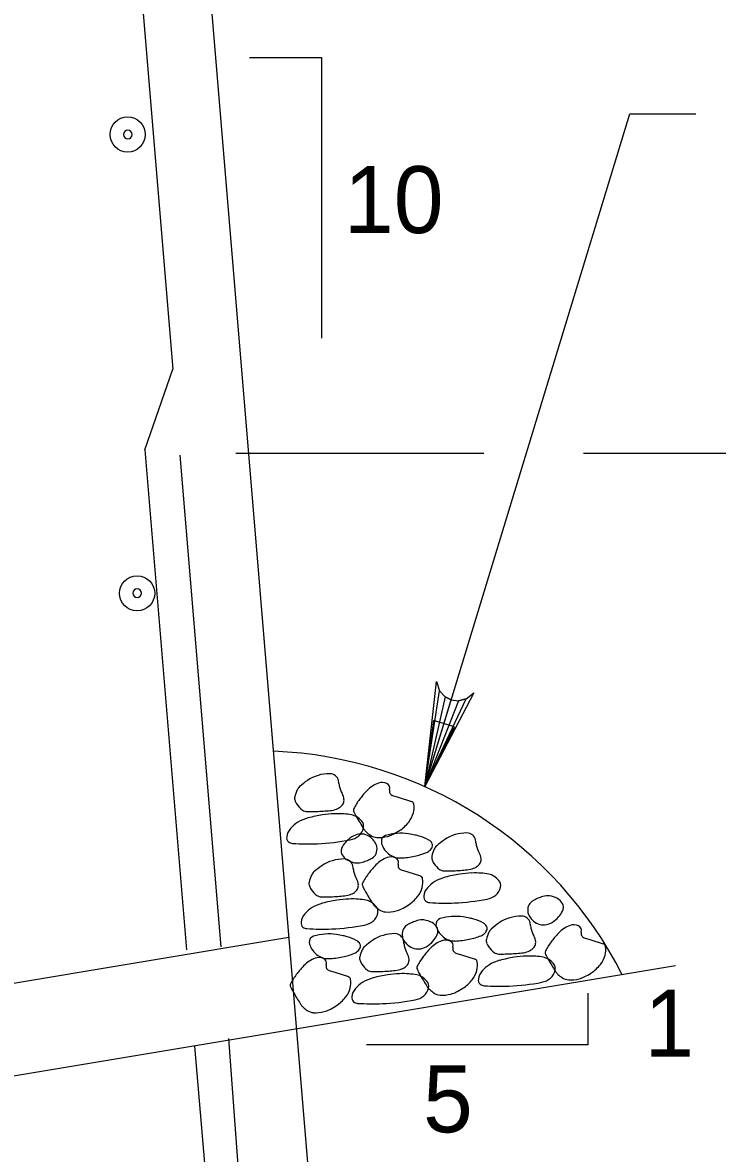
# Model space of a CAD drawing. Extents: x 638340 to 640241, y 295465 to 298435.
# Drawn here: x 639111.3 to 639142.4, y 297076.6 to 297127.3 of the extents above; entities that cross this region are included whole.
import ezdxf

# ---------------------------------------------------------------- set-up
doc = ezdxf.new("R2010")
doc.units = 0
for name, color, linetype in [('3', 7, 'Continuous'), ('5', 7, 'Continuous'), ('8', 7, 'Continuous'), ('9', 7, 'Continuous')]:
    doc.layers.add(name, color=color, linetype=linetype)

# ---------------------------------------------------------------- blocks, each defined once
blk = doc.blocks.new('B')
at = {"layer": '3'}
blk.add_circle((0, 0), 0.16, dxfattribs=at)
for start, end in [(0, 180), (180, 0)]:
    blk.add_arc((0, 0), 0.0391, start, end, dxfattribs=at)

msp = doc.modelspace()

# ---------------------------------------------------------------- linework, layer by layer
at = {"layer": '3'}
for p, q in [((639129.3, 297093.061), (639138.487, 297123.218)), ((639138.487, 297123.218), (639141.44, 297123.218)), ((639120.826, 297108.006), (639131.947, 297108.006)), ((639136.403, 297108.006), (639173.005, 297108.006))]:
    msp.add_line(p, q, dxfattribs=at)
for points in [[(639129.3, 297093.061), (639129.822, 297097.773), (639129.956, 297097.357), (639130.2, 297097.09), (639130.483, 297096.946), (639130.798, 297096.907), (639131.152, 297096.994), (639131.493, 297097.265), (639129.3, 297093.061), (639131.152, 297096.994), (639130.798, 297096.907), (639129.3, 297093.061), (639130.483, 297096.946), (639130.2, 297097.09), (639129.3, 297093.061), (639129.956, 297097.357)], [(639136.604, 297083.802), (639136.604, 297081.494), (639126.681, 297081.494)]]:
    msp.add_lwpolyline(points, dxfattribs=at)
msp.add_lwpolyline([(639130.631, 297095.742), (639129.689, 297096.028), (639129.3, 297093.061)], close=True, dxfattribs=at)
at = {"layer": '5'}
for p, q in [((639114.384, 297155.055), (639117.991, 297111.774)), ((639116.749, 297108.151), (639117.991, 297111.774)), ((639116.749, 297108.151), (639118.616, 297085.75)), ((639118.312, 297107.918), (639120.149, 297085.879)), ((639120.491, 297081.779), (639125.649, 297013.082)), ((639118.976, 297081.437), (639122.526, 297038.829))]:
    msp.add_line(p, q, dxfattribs=at)
at = {"layer": '8'}
for points in [[(639127.849, 297092.667), (639128.093, 297092.59), (639128.704, 297092.398)], [(639128.241, 297089.329), (639128.485, 297089.252), (639129.097, 297089.058)], [(639136.442, 297086.287), (639136.687, 297086.21), (639137.298, 297086.017)], [(639130.689, 297085.604), (639130.935, 297085.527), (639131.545, 297085.333)], [(639125.012, 297084.817), (639125.258, 297084.74), (639125.868, 297084.546)]]:
    msp.add_lwpolyline(points, dxfattribs=at)
for centre, radius, start, end in [((639125.025, 297091.866), 1.776, 89.5772, 124.1443), ((639125.035, 297093.247), 0.395, 11.4529, 89.5772), ((639125.68, 297090.899), 2.944, 124.1443, 132.7374), ((639124.1, 297093.058), 1.349, 6.1004, 11.4529), ((639126.344, 297093.297), 0.907, 186.1004, 192.6291), ((639126.76, 297093.391), 1.333, 192.6291, 208.6753), ((639127.651, 297091.997), 1.298, 109.6635, 136.4562), ((639127.384, 297092.746), 0.503, 65.9597, 109.6635), ((639127.494, 297092.995), 0.231, 342.3569, 65.9597), ((639123.769, 297092.537), 0.311, 168.4897, 199.1639), ((639124.722, 297092.343), 1.284, 153.538, 168.4897), ((639124.027, 297092.689), 0.507, 132.7374, 153.538), ((639124.979, 297092.417), 0.696, 6.391, 28.6753), ((639128.638, 297090.848), 2.801, 139.6491, 144.1424), ((639130.73, 297089.071), 5.547, 136.4562, 139.6491), ((639127.91, 297092.862), 0.205, 162.3569, 252.4715), ((639123.998, 297092.617), 0.554, 199.1639, 207.4728), ((639124.291, 297092.769), 0.884, 207.4728, 214.0468), ((639124.433, 297092.865), 1.056, 214.0468, 234.0353), ((639125.07, 297092.732), 0.726, 291.5731, 310.9894), ((639125.3, 297092.468), 0.375, 310.9894, 338.0834), ((639125.329, 297092.456), 0.344, 338.0834, 6.391), ((639129.17, 297090.464), 3.458, 144.1424, 152.1777), ((639128.659, 297092.255), 0.148, 9.0416, 72.4715), ((639127.878, 297092.131), 0.939, 344.9373, 9.0416), ((639124.529, 297089.91), 1.809, 104.9239, 120.8473), ((639124.029, 297092.308), 0.367, 234.0353, 268.2715), ((639124.12, 297095.312), 3.372, 268.2715, 270.9097), ((639125.733, 297085.392), 6.485, 99.0416, 104.9239), ((639124.034, 297100.685), 8.746, 270.9097, 272.5478), ((639123.787, 297106.254), 14.321, 272.5478, 273.846), ((639125.385, 297087.582), 4.267, 91.7881, 99.0416), ((639123.879, 297104.883), 12.947, 273.846, 275.2114), ((639124.962, 297093.005), 1.019, 275.2114, 291.5731), ((639125.383, 297087.646), 4.203, 86.0442, 91.7881), ((639125.479, 297089.034), 2.813, 79.021, 86.0442), ((639125.881, 297091.109), 0.698, 58.4341, 79.021), ((639126.232, 297092.014), 0.136, 152.1777, 193.5774), ((639126.569, 297092.096), 0.482, 193.5774, 207.4728), ((639131.9, 297094.868), 6.491, 207.4728, 211.2525), ((639125.765, 297090.92), 0.921, 40.5338, 58.4341), ((639127.677, 297092.185), 1.147, 321.7572, 344.9373), ((639123.807, 297090.718), 0.712, 139.2037, 172.3458), ((639124.301, 297090.292), 1.364, 120.8473, 139.2037), ((639125.952, 297091.325), 0.604, 309.5539, 349.0625), ((639141.18, 297100.499), 17.346, 211.2525, 212.2356), ((639126.186, 297091.28), 0.366, 349.0625, 40.5338), ((639129.703, 297093.262), 3.778, 212.2356, 214.3424), ((639127.059, 297091.455), 0.575, 214.3424, 227.6953), ((639126.649, 297093.408), 2.765, 295.7443, 303.0692), ((639127.199, 297092.562), 1.756, 303.0692, 321.7572), ((639123.346, 297090.78), 0.247, 172.3458, 230.2635), ((639123.388, 297090.831), 0.312, 230.2635, 266.2346), ((639124.059, 297100.575), 10.078, 272.3841, 280.7777), ((639126.718, 297089.709), 1.3, 136.4654, 149.2422), ((639126.714, 297089.713), 1.295, 117.4803, 136.4654), ((639125.78, 297091.533), 0.874, 280.7777, 309.5539), ((639126.435, 297090.249), 0.69, 91.376, 117.4803), ((639126.435, 297090.258), 0.681, 65.3457, 91.376), ((639127.866, 297092.342), 1.774, 227.6953, 235.2847), ((639126.393, 297090.168), 0.78, 41.057, 65.3457), ((639127.18, 297091.352), 0.569, 235.2847, 266.0442), ((639126.295, 297090.082), 0.91, 27.4728, 41.057), ((639127.24, 297092.219), 1.438, 266.0442, 285.2565), ((639127.619, 297090.61), 0.275, 106.8084, 186.6218), ((639127.927, 297090.646), 0.585, 186.6218, 200.3491), ((639128.212, 297088.646), 2.327, 81.3134, 106.8084), ((639127.263, 297092.134), 1.351, 285.2565, 295.7443), ((639127.633, 297084.855), 6.162, 78.4814, 81.3134), ((639128.407, 297088.657), 2.282, 73.8272, 78.4814), ((639128.449, 297088.799), 2.134, 61.1605, 73.8272), ((639129.306, 297090.356), 0.357, 29.8544, 61.1605), ((639131.825, 297088.244), 2.944, 124.1443, 132.7374), ((639131.17, 297089.21), 1.776, 89.5772, 124.1443), ((639131.18, 297090.591), 0.395, 11.4529, 89.5772), ((639130.245, 297090.402), 1.349, 6.1004, 11.4529), ((639124.048, 297100.852), 10.356, 266.2346, 272.3841), ((639125.883, 297090.172), 0.34, 171.9761, 209.5935), ((639125.956, 297090.162), 0.414, 149.2422, 171.9761), ((639126.706, 297090.296), 0.447, 8.0357, 27.4728), ((639126.579, 297090.278), 0.576, 337.0418, 8.0357), ((639128.045, 297090.69), 0.711, 200.3491, 212.797), ((639128.369, 297090.899), 1.097, 212.797, 230.2213), ((639128.184, 297090.676), 0.808, 230.2213, 250.5601), ((639128.197, 297092.998), 3.119, 281.8686, 292.039), ((639129.183, 297090.562), 0.491, 292.039, 317.8475), ((639129.269, 297090.485), 0.376, 317.8475, 347.2445), ((639130.866, 297089.687), 1.284, 153.538, 168.4897), ((639129.457, 297090.442), 0.183, 347.2445, 29.8544), ((639130.171, 297090.034), 0.507, 132.7374, 153.538), ((639132.488, 297090.642), 0.907, 186.1004, 192.6291), ((639132.904, 297090.735), 1.333, 192.6291, 208.6753), ((639131.124, 297089.761), 0.696, 6.391, 28.6753), ((639125.668, 297088.044), 1.776, 89.5772, 124.1443), ((639126.109, 297090.301), 0.6, 209.5935, 237.6667), ((639125.679, 297089.426), 0.395, 11.4529, 89.5772), ((639126.336, 297090.659), 1.024, 237.6667, 259.0544), ((639126.267, 297090.303), 0.661, 259.0544, 285.7584), ((639125.14, 297094.295), 4.81, 285.7584, 288.5059), ((639126.266, 297090.932), 1.262, 288.5059, 293.8705), ((639126.318, 297090.815), 1.135, 293.8705, 297.4803), ((639125.607, 297092.182), 2.676, 297.4803, 299.831), ((639131.123, 297085.732), 5.547, 136.4562, 139.6491), ((639126.737, 297090.211), 0.404, 299.831, 337.0418), ((639128.043, 297088.659), 1.298, 109.6635, 136.4562), ((639127.776, 297089.408), 0.503, 65.9597, 109.6635), ((639128.182, 297090.671), 0.802, 250.5601, 271.915), ((639127.887, 297089.656), 0.231, 342.3569, 65.9597), ((639128.302, 297089.524), 0.205, 162.3569, 252.4715), ((639128.087, 297093.524), 3.657, 271.915, 281.8686), ((639129.913, 297089.882), 0.311, 168.4897, 199.1639), ((639130.143, 297089.961), 0.554, 199.1639, 207.4728), ((639130.436, 297090.114), 0.884, 207.4728, 214.0468), ((639130.578, 297090.21), 1.056, 214.0468, 234.0353), ((639131.444, 297089.812), 0.375, 310.9894, 338.0834), ((639131.473, 297089.8), 0.344, 338.0834, 6.391), ((639125.365, 297088.522), 1.284, 153.538, 168.4897), ((639124.67, 297088.868), 0.507, 132.7374, 153.538), ((639126.324, 297087.078), 2.944, 124.1443, 132.7374), ((639124.743, 297089.236), 1.349, 6.1004, 11.4529), ((639126.987, 297089.476), 0.907, 186.1004, 192.6291), ((639127.403, 297089.569), 1.333, 192.6291, 208.6753), ((639129.562, 297087.125), 3.458, 144.1424, 152.1777), ((639129.031, 297087.51), 2.801, 139.6491, 144.1424), ((639129.051, 297088.917), 0.148, 9.0416, 72.4715), ((639130.173, 297089.652), 0.367, 234.0353, 268.2715), ((639130.264, 297092.656), 3.372, 268.2715, 270.9097), ((639131.878, 297082.736), 6.485, 99.0416, 104.9239), ((639130.179, 297098.029), 8.746, 270.9097, 272.5478), ((639129.931, 297103.598), 14.321, 272.5478, 273.846), ((639131.529, 297084.927), 4.267, 91.7881, 99.0416), ((639130.023, 297102.228), 12.947, 273.846, 275.2114), ((639131.106, 297090.349), 1.019, 275.2114, 291.5731), ((639131.527, 297084.99), 4.203, 86.0442, 91.7881), ((639131.214, 297090.077), 0.726, 291.5731, 310.9894), ((639131.623, 297086.378), 2.813, 79.021, 86.0442), ((639132.026, 297088.454), 0.698, 58.4341, 79.021), ((639131.909, 297088.264), 0.921, 40.5338, 58.4341), ((639124.412, 297088.716), 0.311, 168.4897, 199.1639), ((639124.641, 297088.796), 0.554, 199.1639, 207.4728), ((639124.934, 297088.948), 0.884, 207.4728, 214.0468), ((639125.623, 297088.596), 0.696, 6.391, 28.6753), ((639125.972, 297088.635), 0.344, 338.0834, 6.391), ((639126.625, 297088.675), 0.136, 152.1777, 193.5774), ((639126.962, 297088.757), 0.482, 193.5774, 207.4728), ((639132.293, 297091.529), 6.491, 207.4728, 211.2525), ((639128.07, 297088.846), 1.147, 321.7572, 344.9373), ((639128.271, 297088.792), 0.939, 344.9373, 9.0416), ((639130.445, 297087.637), 1.364, 120.8473, 139.2037), ((639130.673, 297087.255), 1.809, 104.9239, 120.8473), ((639132.097, 297088.67), 0.604, 309.5539, 349.0625), ((639132.33, 297088.624), 0.366, 349.0625, 40.5338), ((639125.077, 297089.044), 1.056, 214.0468, 234.0353), ((639124.672, 297088.487), 0.367, 234.0353, 268.2715), ((639124.763, 297091.49), 3.372, 268.2715, 270.9097), ((639124.678, 297096.864), 8.746, 270.9097, 272.5478), ((639124.43, 297102.433), 14.321, 272.5478, 273.846), ((639124.522, 297101.062), 12.947, 273.846, 275.2114), ((639125.605, 297089.184), 1.019, 275.2114, 291.5731), ((639126.026, 297083.825), 4.203, 86.0442, 91.7881), ((639125.713, 297088.911), 0.726, 291.5731, 310.9894), ((639125.943, 297088.646), 0.375, 310.9894, 338.0834), ((639141.572, 297097.16), 17.346, 211.2525, 212.2356), ((639127.591, 297089.223), 1.756, 303.0692, 321.7572), ((639129.491, 297088.125), 0.247, 172.3458, 230.2635), ((639129.951, 297088.063), 0.712, 139.2037, 172.3458), ((639131.925, 297088.878), 0.874, 280.7777, 309.5539), ((639134.828, 297086.884), 1.262, 111.6288, 116.9933), ((639136.136, 297083.586), 4.81, 108.8812, 111.6288), ((639134.793, 297087.512), 0.661, 82.1773, 108.8812), ((639134.744, 297087.152), 1.024, 60.7895, 82.1773), ((639134.951, 297087.522), 0.6, 32.7163, 60.7895), ((639124.944, 297086.471), 1.364, 120.8473, 139.2037), ((639125.172, 297086.089), 1.809, 104.9239, 120.8473), ((639126.376, 297081.57), 6.485, 99.0416, 104.9239), ((639126.028, 297083.761), 4.267, 91.7881, 99.0416), ((639126.122, 297085.212), 2.813, 79.021, 86.0442), ((639126.524, 297087.288), 0.698, 58.4341, 79.021), ((639126.408, 297087.098), 0.921, 40.5338, 58.4341), ((639130.096, 297089.923), 3.778, 212.2356, 214.3424), ((639127.451, 297088.116), 0.575, 214.3424, 227.6953), ((639128.258, 297089.003), 1.774, 227.6953, 235.2847), ((639126.829, 297087.459), 0.366, 349.0625, 40.5338), ((639127.572, 297088.013), 0.569, 235.2847, 266.0442), ((639127.655, 297088.795), 1.351, 285.2565, 295.7443), ((639127.041, 297090.069), 2.765, 295.7443, 303.0692), ((639129.533, 297088.175), 0.312, 230.2635, 266.2346), ((639130.192, 297098.197), 10.356, 266.2346, 272.3841), ((639130.204, 297097.919), 10.078, 272.3841, 280.7777), ((639134.481, 297087.519), 0.576, 160.1647, 191.1585), ((639134.319, 297087.578), 0.404, 122.9538, 160.1647), ((639135.555, 297085.671), 2.676, 120.6031, 122.9538), ((639134.77, 297086.997), 1.135, 116.9933, 120.6031), ((639135.17, 297087.663), 0.34, 355.0989, 32.7163), ((639135.095, 297087.669), 0.414, 332.365, 355.0989), ((639124.45, 297086.897), 0.712, 139.2037, 172.3458), ((639126.424, 297087.712), 0.874, 280.7777, 309.5539), ((639126.595, 297087.504), 0.604, 309.5539, 349.0625), ((639127.632, 297088.88), 1.438, 266.0442, 285.2565), ((639130.51, 297082.506), 4.81, 108.8812, 111.6288), ((639129.168, 297086.431), 0.661, 82.1773, 108.8812), ((639129.118, 297086.072), 1.024, 60.7895, 82.1773), ((639130.068, 297086.885), 0.275, 106.8084, 186.6218), ((639130.661, 297084.921), 2.327, 81.3134, 106.8084), ((639130.082, 297081.13), 6.162, 78.4814, 81.3134), ((639130.856, 297084.932), 2.282, 73.8272, 78.4814), ((639130.897, 297085.074), 2.134, 61.1605, 73.8272), ((639133.618, 297085.485), 1.776, 89.5772, 124.1443), ((639133.629, 297086.866), 0.395, 11.4529, 89.5772), ((639134.354, 297087.494), 0.447, 191.1585, 210.5956), ((639134.753, 297087.73), 0.91, 210.5956, 224.1798), ((639134.66, 297087.64), 0.78, 224.1798, 248.4685), ((639134.315, 297088.077), 1.295, 300.6031, 319.5882), ((639134.311, 297088.08), 1.3, 319.5882, 332.365), ((639123.989, 297086.959), 0.247, 172.3458, 230.2635), ((639124.031, 297087.009), 0.312, 230.2635, 266.2346), ((639124.691, 297097.031), 10.356, 266.2346, 272.3841), ((639124.702, 297096.754), 10.078, 272.3841, 280.7777), ((639128.855, 297086.439), 0.576, 160.1647, 191.1585), ((639128.693, 297086.498), 0.404, 122.9538, 160.1647), ((639129.929, 297084.591), 2.676, 120.6031, 122.9538), ((639129.145, 297085.917), 1.135, 116.9933, 120.6031), ((639129.203, 297085.804), 1.262, 111.6288, 116.9933), ((639129.325, 297086.442), 0.6, 32.7163, 60.7895), ((639130.376, 297086.921), 0.585, 186.6218, 200.3491), ((639130.494, 297086.965), 0.711, 200.3491, 212.797), ((639129.544, 297086.583), 0.34, 355.0989, 32.7163), ((639129.47, 297086.589), 0.414, 332.365, 355.0989), ((639130.818, 297087.174), 1.097, 212.797, 230.2213), ((639131.632, 297086.837), 0.491, 292.039, 317.8475), ((639131.755, 297086.631), 0.357, 29.8544, 61.1605), ((639131.718, 297086.76), 0.376, 317.8475, 347.2445), ((639133.315, 297085.962), 1.284, 153.538, 168.4897), ((639131.905, 297086.717), 0.183, 347.2445, 29.8544), ((639132.62, 297086.308), 0.507, 132.7374, 153.538), ((639134.274, 297084.519), 2.944, 124.1443, 132.7374), ((639132.693, 297086.677), 1.349, 6.1004, 11.4529), ((639134.937, 297086.917), 0.907, 186.1004, 192.6291), ((639135.353, 297087.01), 1.333, 192.6291, 208.6753), ((639134.623, 297087.547), 0.681, 248.4685, 274.4988), ((639134.623, 297087.557), 0.69, 274.4988, 300.6031), ((639139.324, 297082.69), 5.547, 136.4562, 139.6491), ((639136.244, 297085.617), 1.298, 109.6635, 136.4562), ((639135.977, 297086.366), 0.503, 65.9597, 109.6635), ((639136.087, 297086.614), 0.231, 342.3569, 65.9597), ((639136.503, 297086.482), 0.205, 162.3569, 252.4715), ((639124.39, 297086.098), 0.275, 106.8084, 186.6218), ((639124.698, 297086.134), 0.585, 186.6218, 200.3491), ((639124.983, 297084.134), 2.327, 81.3134, 106.8084), ((639124.404, 297080.343), 6.162, 78.4814, 81.3134), ((639125.179, 297084.144), 2.282, 73.8272, 78.4814), ((639125.22, 297084.286), 2.134, 61.1605, 73.8272), ((639126.078, 297085.843), 0.357, 29.8544, 61.1605), ((639126.228, 297085.93), 0.183, 347.2445, 29.8544), ((639128.596, 297083.731), 2.944, 124.1443, 132.7374), ((639127.941, 297084.698), 1.776, 89.5772, 124.1443), ((639127.951, 297086.079), 0.395, 11.4529, 89.5772), ((639128.729, 297086.414), 0.447, 191.1585, 210.5956), ((639127.016, 297085.89), 1.349, 6.1004, 11.4529), ((639129.128, 297086.65), 0.91, 210.5956, 224.1798), ((639129.259, 297086.129), 0.907, 186.1004, 192.6291), ((639129.034, 297086.56), 0.78, 224.1798, 248.4685), ((639128.69, 297086.997), 1.295, 300.6031, 319.5882), ((639130.492, 297084.934), 1.298, 109.6635, 136.4562), ((639128.685, 297087), 1.3, 319.5882, 332.365), ((639130.225, 297085.683), 0.503, 65.9597, 109.6635), ((639130.633, 297086.951), 0.808, 230.2213, 250.5601), ((639130.631, 297086.946), 0.802, 250.5601, 271.915), ((639130.335, 297085.931), 0.231, 342.3569, 65.9597), ((639130.535, 297089.799), 3.657, 271.915, 281.8686), ((639130.646, 297089.272), 3.119, 281.8686, 292.039), ((639132.362, 297086.157), 0.311, 168.4897, 199.1639), ((639132.591, 297086.236), 0.554, 199.1639, 207.4728), ((639133.573, 297086.036), 0.696, 6.391, 28.6753), ((639133.922, 297086.075), 0.344, 338.0834, 6.391), ((639137.763, 297084.083), 3.458, 144.1424, 152.1777), ((639137.231, 297084.468), 2.801, 139.6491, 144.1424), ((639137.252, 297085.875), 0.148, 9.0416, 72.4715), ((639124.816, 297086.177), 0.711, 200.3491, 212.797), ((639125.141, 297086.386), 1.097, 212.797, 230.2213), ((639124.955, 297086.164), 0.808, 230.2213, 250.5601), ((639124.969, 297088.485), 3.119, 281.8686, 292.039), ((639125.955, 297086.05), 0.491, 292.039, 317.8475), ((639126.04, 297085.972), 0.376, 317.8475, 347.2445), ((639127.638, 297085.175), 1.284, 153.538, 168.4897), ((639126.943, 297085.521), 0.507, 132.7374, 153.538), ((639129.675, 297086.223), 1.333, 192.6291, 208.6753), ((639127.895, 297085.249), 0.696, 6.391, 28.6753), ((639128.998, 297086.467), 0.681, 248.4685, 274.4988), ((639128.997, 297086.476), 0.69, 274.4988, 300.6031), ((639131.479, 297083.785), 2.801, 139.6491, 144.1424), ((639133.572, 297082.007), 5.547, 136.4562, 139.6491), ((639130.751, 297085.799), 0.205, 162.3569, 252.4715), ((639132.884, 297086.389), 0.884, 207.4728, 214.0468), ((639133.027, 297086.485), 1.056, 214.0468, 234.0353), ((639132.622, 297085.927), 0.367, 234.0353, 268.2715), ((639132.713, 297088.931), 3.372, 268.2715, 270.9097), ((639132.627, 297094.304), 8.746, 270.9097, 272.5478), ((639132.38, 297099.873), 14.321, 272.5478, 273.846), ((639132.472, 297098.502), 12.947, 273.846, 275.2114), ((639133.555, 297086.624), 1.019, 275.2114, 291.5731), ((639133.663, 297086.351), 0.726, 291.5731, 310.9894), ((639133.893, 297086.087), 0.375, 310.9894, 338.0834), ((639134.826, 297085.634), 0.136, 152.1777, 193.5774), ((639135.163, 297085.715), 0.482, 193.5774, 207.4728), ((639136.271, 297085.805), 1.147, 321.7572, 344.9373), ((639136.471, 297085.75), 0.939, 344.9373, 9.0416), ((639127.894, 297081.22), 5.547, 136.4562, 139.6491), ((639124.815, 297084.146), 1.298, 109.6635, 136.4562), ((639124.547, 297084.895), 0.503, 65.9597, 109.6635), ((639124.953, 297086.158), 0.802, 250.5601, 271.915), ((639124.658, 297085.143), 0.231, 342.3569, 65.9597), ((639125.074, 297085.011), 0.205, 162.3569, 252.4715), ((639124.858, 297089.012), 3.657, 271.915, 281.8686), ((639126.684, 297085.369), 0.311, 168.4897, 199.1639), ((639126.914, 297085.449), 0.554, 199.1639, 207.4728), ((639127.207, 297085.601), 0.884, 207.4728, 214.0468), ((639127.349, 297085.697), 1.056, 214.0468, 234.0353), ((639127.986, 297085.564), 0.726, 291.5731, 310.9894), ((639128.216, 297085.3), 0.375, 310.9894, 338.0834), ((639128.244, 297085.288), 0.344, 338.0834, 6.391), ((639129.074, 297084.95), 0.136, 152.1777, 193.5774), ((639132.011, 297083.4), 3.458, 144.1424, 152.1777), ((639131.5, 297085.192), 0.148, 9.0416, 72.4715), ((639130.719, 297085.067), 0.939, 344.9373, 9.0416), ((639132.894, 297083.912), 1.364, 120.8473, 139.2037), ((639133.122, 297083.53), 1.809, 104.9239, 120.8473), ((639134.326, 297079.011), 6.485, 99.0416, 104.9239), ((639133.978, 297081.202), 4.267, 91.7881, 99.0416), ((639133.976, 297081.265), 4.203, 86.0442, 91.7881), ((639134.072, 297082.653), 2.813, 79.021, 86.0442), ((639134.474, 297084.729), 0.698, 58.4341, 79.021), ((639140.494, 297088.487), 6.491, 207.4728, 211.2525), ((639134.358, 297084.539), 0.921, 40.5338, 58.4341), ((639149.773, 297094.118), 17.346, 211.2525, 212.2356), ((639134.779, 297084.899), 0.366, 349.0625, 40.5338), ((639135.792, 297086.182), 1.756, 303.0692, 321.7572), ((639126.334, 297082.613), 3.458, 144.1424, 152.1777), ((639125.802, 297082.997), 2.801, 139.6491, 144.1424), ((639125.823, 297084.404), 0.148, 9.0416, 72.4715), ((639127.445, 297082.742), 1.809, 104.9239, 120.8473), ((639126.945, 297085.14), 0.367, 234.0353, 268.2715), ((639127.035, 297088.144), 3.372, 268.2715, 270.9097), ((639128.649, 297078.224), 6.485, 99.0416, 104.9239), ((639126.95, 297093.517), 8.746, 270.9097, 272.5478), ((639126.702, 297099.086), 14.321, 272.5478, 273.846), ((639128.3, 297080.414), 4.267, 91.7881, 99.0416), ((639126.794, 297097.715), 12.947, 273.846, 275.2114), ((639127.878, 297085.837), 1.019, 275.2114, 291.5731), ((639128.298, 297080.478), 4.203, 86.0442, 91.7881), ((639128.394, 297081.865), 2.813, 79.021, 86.0442), ((639128.797, 297083.941), 0.698, 58.4341, 79.021), ((639129.411, 297085.032), 0.482, 193.5774, 207.4728), ((639134.742, 297087.804), 6.491, 207.4728, 211.2525), ((639128.68, 297083.752), 0.921, 40.5338, 58.4341), ((639130.519, 297085.121), 1.147, 321.7572, 344.9373), ((639132.4, 297084.338), 0.712, 139.2037, 172.3458), ((639134.545, 297084.945), 0.604, 309.5539, 349.0625), ((639138.297, 297086.881), 3.778, 212.2356, 214.3424), ((639135.652, 297085.074), 0.575, 214.3424, 227.6953), ((639136.459, 297085.961), 1.774, 227.6953, 235.2847), ((639135.773, 297084.971), 0.569, 235.2847, 266.0442), ((639135.856, 297085.753), 1.351, 285.2565, 295.7443), ((639135.242, 297087.027), 2.765, 295.7443, 303.0692), ((639123.396, 297084.163), 0.136, 152.1777, 193.5774), ((639123.733, 297084.244), 0.482, 193.5774, 207.4728), ((639129.064, 297087.016), 6.491, 207.4728, 211.2525), ((639124.841, 297084.334), 1.147, 321.7572, 344.9373), ((639125.042, 297084.28), 0.939, 344.9373, 9.0416), ((639126.723, 297083.55), 0.712, 139.2037, 172.3458), ((639127.217, 297083.124), 1.364, 120.8473, 139.2037), ((639144.021, 297093.435), 17.346, 211.2525, 212.2356), ((639128.868, 297084.157), 0.604, 309.5539, 349.0625), ((639132.545, 297086.198), 3.778, 212.2356, 214.3424), ((639129.102, 297084.112), 0.366, 349.0625, 40.5338), ((639129.9, 297084.391), 0.575, 214.3424, 227.6953), ((639129.49, 297086.344), 2.765, 295.7443, 303.0692), ((639130.04, 297085.498), 1.756, 303.0692, 321.7572), ((639131.939, 297084.4), 0.247, 172.3458, 230.2635), ((639131.981, 297084.45), 0.312, 230.2635, 266.2346), ((639132.641, 297094.471), 10.356, 266.2346, 272.3841), ((639132.652, 297094.194), 10.078, 272.3841, 280.7777), ((639134.374, 297085.153), 0.874, 280.7777, 309.5539), ((639135.833, 297085.838), 1.438, 266.0442, 285.2565), ((639138.344, 297092.648), 17.346, 211.2525, 212.2356), ((639124.363, 297084.711), 1.756, 303.0692, 321.7572), ((639126.262, 297083.612), 0.247, 172.3458, 230.2635), ((639126.975, 297093.407), 10.078, 272.3841, 280.7777), ((639128.696, 297084.365), 0.874, 280.7777, 309.5539), ((639130.707, 297085.278), 1.774, 227.6953, 235.2847), ((639130.021, 297084.288), 0.569, 235.2847, 266.0442), ((639130.081, 297085.155), 1.438, 266.0442, 285.2565), ((639130.104, 297085.07), 1.351, 285.2565, 295.7443), ((639126.867, 297085.411), 3.778, 212.2356, 214.3424), ((639124.222, 297083.604), 0.575, 214.3424, 227.6953), ((639125.029, 297084.49), 1.774, 227.6953, 235.2847), ((639124.344, 297083.501), 0.569, 235.2847, 266.0442), ((639124.403, 297084.367), 1.438, 266.0442, 285.2565), ((639124.427, 297084.283), 1.351, 285.2565, 295.7443), ((639123.812, 297085.556), 2.765, 295.7443, 303.0692), ((639126.304, 297083.663), 0.312, 230.2635, 266.2346), ((639126.964, 297093.684), 10.356, 266.2346, 272.3841)]:
    msp.add_arc(centre, radius, start, end, dxfattribs=at)
at = {"layer": '9'}
for p, q in [((639115.866, 297174.314), (639127.285, 297037.291)), ((639123.201, 297086.298), (639097.411, 297082)), ((639140.527, 297085.029), (639097.411, 297077.843))]:
    msp.add_line(p, q, dxfattribs=at)
msp.add_lwpolyline([(639121.428, 297125.743), (639124.66, 297125.743), (639124.66, 297113.16)], dxfattribs=at)
msp.add_arc((639121.804, 297076.329), 18.332, 26.9324, 87.7453, dxfattribs=at)

# ---------------------------------------------------------------- block references
at = {"layer": '3', "xscale": 4.921475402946, "yscale": 4.921475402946, "rotation": 90}
for p in [(639115.976, 297122.287), (639116.397, 297101.728)]:
    msp.add_blockref('B', p, dxfattribs=at)

# ---------------------------------------------------------------- texts
at = {"layer": '3'}
for s, height, p in [('10', 3.0001, (639125.672, 297117.868)), ('1', 3, (639139.14, 297080.96)), ('5', 3, (639129.216, 297077.57))]:
    msp.add_text(s, height=height, dxfattribs=at).set_placement(p)

doc.saveas('drawing.dxf')
